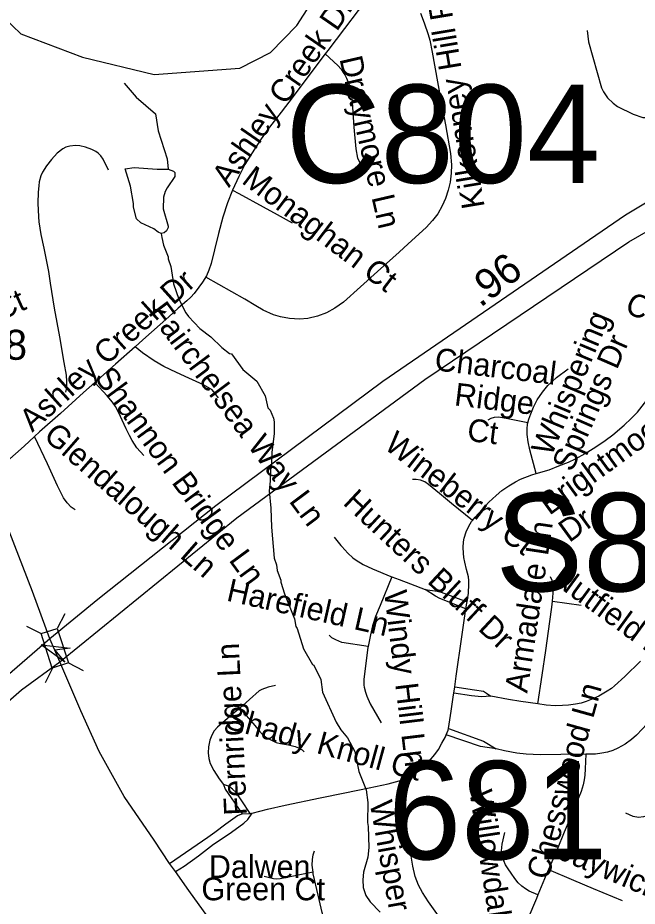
# Model space of a CAD drawing. Extents: x 1383679 to 1536984, y 460658 to 651027.
# Drawn here: x 1484485 to 1487068, y 492757 to 496464 of the extents above; entities that cross this region are included whole.
import ezdxf

# ---------------------------------------------------------------- set-up
doc = ezdxf.new("R2010")
doc.units = 0
for name, color, linetype in [('Exist Hydrographic Creek Single Shore', 7, 'Continuous'), ('Exist Hydrographic Misc Water Feature', 7, 'Continuous'), ('Exist Road Non-System Type 51', 7, 'Continuous'), ('Exist Road Non-System Type 51 Label', 7, 'Continuous'), ('Exist Road Primary Interstate Divided Center Attributed', 7, 'Continuous'), ('Exist Road Primary Interstate Structure Ovrhead Sign Number Label', 7, 'Continuous'), ('Exist Road Secondary Mileage Hundredths English Label', 7, 'Continuous'), ('Exist Road Secondary Structure Culvert Number Label', 7, 'Continuous'), ('Exist Road Secondary Structure Standard Bridge Attributed CELL', 7, 'Continuous'), ('Exist Road Secondary Structure Standard Bridge CELL', 7, 'Continuous'), ('Exist Road Secondary Structure Standard Bridge Number Label', 7, 'Continuous'), ('Exist Road Secondary Type 51 Attributed', 7, 'Continuous'), ('Exist Road Secondary Type 51 Number Label', 7, 'Continuous')]:
    doc.layers.add(name, color=color, linetype=linetype)

msp = doc.modelspace()

# ---------------------------------------------------------------- linework, layer by layer
at = {"layer": 'Exist Hydrographic Creek Single Shore'}
msp.add_lwpolyline([(1484357.2, 496530.1), (1484497.2, 496395.9), (1484754.1, 496298.9), (1485053.2, 496227.2), (1485411.1, 496252.8), (1485538.1, 496319.2), (1485648.1, 496431.9), (1485802.1, 496671.6)], dxfattribs=at)
at = {"layer": 'Exist Hydrographic Misc Water Feature'}
for points in [[(1486859, 496411), (1486864.6, 496363.7), (1486918.9, 496170.6), (1486926.6, 496154.5), (1486944.2, 496130.2), (1486967.7, 496107.7), (1486985.4, 496093.3), (1487050.8, 496062.1), (1487090.6, 496047.3), (1487098.6, 496047.1), (1487225.8, 496008.6), (1487321, 495962.7), (1487335.4, 495958.4)], [(1484927.7, 496190.3), (1484978.2, 496133), (1485058.9, 496063.4), (1485069.4, 495991.2), (1485107.2, 495874.5), (1485112.4, 495831.7)], [(1485082.4, 495564.2), (1485069.4, 495569.3), (1485051.7, 495583.6), (1484998.2, 495608.6), (1484980.4, 495625), (1484967.4, 495673.3), (1484967.7, 495689.3), (1484955.1, 495761.5), (1484932, 495832.8), (1484970.6, 495839.2), (1485066.4, 495831.3), (1485112.4, 495831.7)], [(1485112.4, 495831.7), (1485134.2, 495823.9), (1485140.2, 495817.8), (1485139.8, 495801.8), (1485106.9, 495754.5), (1485098.6, 495738.7), (1485092.2, 495714.8), (1485091.3, 495666.8), (1485111.9, 495594.4), (1485111.1, 495588.2), (1485104.7, 495574.2), (1485094.7, 495565.7), (1485082.4, 495564.2)], [(1485082.4, 495564.2), (1485085, 495547), (1485092.4, 495514.8), (1485111.4, 495466.4), (1485111.2, 495458.4), (1485122.6, 495426.2), (1485133.3, 495354), (1485156, 495289.6), (1485185, 495233), (1485196.6, 495216.7), (1485243.7, 495167.8), (1485289, 495132.9), (1485336.2, 495088), (1485367.8, 495063.4), (1485375.7, 495061.2), (1485422.5, 494996.3), (1485481.6, 494947.1), (1485516.3, 494886.4), (1485527.4, 494836.3), (1485537.2, 494826), (1485550.6, 494793.8), (1485554.3, 494777.7), (1485553.3, 494729.7), (1485543.9, 494649.9), (1485543, 494601.9), (1485538.5, 494578), (1485537.5, 494530.1), (1485532.8, 494490.1), (1485539.4, 494418), (1485542, 494338), (1485553.4, 494209.8), (1485563, 494181.6), (1485566.5, 494157.5), (1485581.7, 494117.2), (1485581.5, 494109.2), (1485596.6, 494060.9), (1485638.6, 493956.1), (1485644, 493924), (1485649.8, 493915.9), (1485676.3, 493831.3), (1485714, 493764.9), (1485718.9, 493762.5), (1485748.1, 493702.9), (1485754.8, 493649.8), (1485812.4, 493524.6), (1485831.8, 493492.3), (1485859.2, 493459.7), (1485890, 493403.1), (1485906.4, 493318.8), (1485937, 493242.2), (1485944.1, 493190.1), (1485942.4, 493106.1), (1485946.1, 493090), (1485948.5, 493002), (1485943.7, 492962.1), (1485926.4, 492898.5), (1485923.9, 492866.5), (1485925.2, 492834.5), (1485936.6, 492802.2), (1485954.5, 492775.1), (1485995.4, 492732.5)]]:
    msp.add_lwpolyline(points, dxfattribs=at)
at = {"layer": 'Exist Road Non-System Type 51'}
for p, q in [((1486714.4, 494030), (1486833.5, 494012.5)), ((1486302.9, 493646.5), (1486306.5, 493672.9)), ((1485453.4, 493144.6), (1485462.4, 493145.5))]:
    msp.add_line(p, q, dxfattribs=at)
for points in [[(1486068.4, 496663.1), (1486046.8, 496649.5), (1486022.7, 496634.3), (1485987.3, 496600.7), (1485958.7, 496565.8), (1485904, 496493.3), (1485847.7, 496418.9), (1485777.2, 496326.6), (1485766.4, 496312.5)], [(1486164, 496482.3), (1486179.2, 496443), (1486196.3, 496393.5), (1486202.5, 496370.2), (1486212.8, 496320), (1486247.5, 496126.5), (1486267.6, 496017.5), (1486289, 495897.6), (1486292.8, 495849.5), (1486291.5, 495814.9), (1486287.8, 495777.8), (1486279.8, 495743.7), (1486268.1, 495709.6), (1486254.6, 495679.2), (1486236, 495645), (1486214.5, 495617.2), (1486187.5, 495588.8), (1486112.3, 495520.2), (1486075, 495486.1), (1486048.4, 495461.7), (1485984.7, 495405.5), (1485913.2, 495340.7), (1485842.6, 495276.8), (1485807.1, 495251.8), (1485772.2, 495232.7), (1485734.3, 495218.4), (1485694, 495209.4), (1485658.9, 495206.5), (1485617.8, 495209.2), (1485579.8, 495215.3), (1485550.5, 495223.9), (1485508.2, 495243.4), (1485477.8, 495261.6), (1485430.8, 495289.6), (1485268.2, 495381.6)], [(1485766.4, 496312.5), (1485697.9, 496222.4), (1485632.7, 496135.3), (1485582.4, 496069.8), (1485525, 495995.2), (1485496.1, 495954.9), (1485461.6, 495900.8), (1485431.6, 495851.4), (1485406.3, 495801.7), (1485380.3, 495743.9)], [(1485766.4, 496312.5), (1485819.3, 496264), (1485832.8, 496249.2), (1485841.9, 496235.9), (1485848.3, 496225.3), (1485855.4, 496211.4), (1485861.2, 496197.4), (1485867.3, 496181.2), (1485871.2, 496165.2), (1485874.8, 496147.3), (1485877.7, 496129), (1485878.7, 496111.6), (1485886.6, 496007.2), (1485894.7, 495916.7), (1485901.2, 495877.5), (1485911.8, 495856.4)], [(1484862.6, 495827.8), (1484854.4, 495845.7), (1484847.9, 495858.5), (1484840.2, 495873.1), (1484830.4, 495887.7), (1484820.5, 495899), (1484810.3, 495906), (1484794.1, 495913.5), (1484766.5, 495923.7), (1484743.5, 495928.7), (1484725.2, 495930.2), (1484701.2, 495928.3), (1484685.3, 495923.9), (1484672.6, 495916.2), (1484649.2, 495898.4), (1484625.2, 495872), (1484603.9, 495846.4), (1484587.8, 495819.5), (1484580.1, 495804.5), (1484573.9, 495779.3), (1484572, 495762.2), (1484569.1, 495736.3), (1484568.2, 495690.6), (1484570.7, 495632.6), (1484573, 495612.1), (1484580.7, 495559.2), (1484593, 495503), (1484612.2, 495405.7), (1484620.1, 495356.7), (1484636.5, 495251.9), (1484658.9, 495132), (1484676.9, 495025.2), (1484685.9, 494972.7), (1484688, 494946.8), (1484688.2, 494930.1), (1484686.7, 494914), (1484684.2, 494901.4)], [(1485380.3, 495743.9), (1485359.5, 495691.3), (1485339.6, 495631.5), (1485321.4, 495563.7), (1485304.5, 495495.4), (1485290.4, 495438.6), (1485281.1, 495410.7), (1485271.1, 495386.6), (1485254.6, 495361.1), (1485239.4, 495339.3), (1485220.7, 495313.5), (1485206.4, 495298), (1485189.6, 495283.2), (1485152.8, 495252.5), (1485114, 495215.9), (1485006.3, 495119.4), (1484974.5, 495091.2)], [(1485380.3, 495743.9), (1485406.9, 495730.2), (1485507.3, 495674.9), (1485566.3, 495643.4), (1485628.6, 495607.7)], [(1484974.5, 495091.2), (1484892.8, 495018.8), (1484806.1, 494942.4)], [(1485321.6, 494878.7), (1485295, 494910.8), (1485259.5, 494932.2), (1485198.1, 494959.8), (1485145.9, 494983.5), (1485094.3, 495008.9), (1485053.1, 495031.9), (1485005.3, 495066.4), (1484974.5, 495091.2)], [(1486611.7, 494773.8), (1486615.2, 494789.3), (1486623.7, 494811.2), (1486635.2, 494838.5), (1486650.8, 494869), (1486672.2, 494901.8), (1486694.6, 494929.7), (1486731.2, 494963.3), (1486779.7, 494999.3)], [(1484806.1, 494942.4), (1484758.3, 494900.3), (1484662.6, 494813.3), (1484575.1, 494735.8), (1484554.4, 494716.8)], [(1485010.7, 494637.5), (1484981.2, 494669.9), (1484962, 494699.9), (1484950.4, 494720.4), (1484936.5, 494748.1), (1484920.2, 494785.3), (1484905.7, 494816), (1484891.8, 494841.7), (1484879.1, 494860), (1484857.4, 494886), (1484824.5, 494923), (1484806.1, 494942.4)], [(1486646.4, 494562.5), (1486700.6, 494578.2), (1486741.5, 494594.3), (1486780.6, 494609.2), (1486810.3, 494623.7), (1486850.2, 494645.8), (1486895.5, 494674.1), (1486934.3, 494699.5), (1486966.3, 494723.7), (1487013.9, 494764.6), (1487042.6, 494792.2), (1487068.2, 494818.3), (1487088.5, 494843.3), (1487121.6, 494886.8), (1487159.4, 494940.4), (1487178.1, 494970.4)], [(1486611.7, 494773.8), (1486591, 494777.4), (1486527.7, 494790.2), (1486490, 494797.3), (1486471.6, 494796.5), (1486456.6, 494791.2), (1486445, 494784.3)], [(1486646.4, 494562.5), (1486620.4, 494661), (1486612.4, 494694), (1486609, 494724.5), (1486609, 494747.2), (1486610.7, 494769.2), (1486611.7, 494773.8)], [(1484554.4, 494716.8), (1484511.1, 494677), (1484438.5, 494612.9), (1484419.6, 494598.9), (1484404.6, 494591), (1484390.1, 494584.3), (1484350.3, 494574)], [(1484724.1, 494410.7), (1484707.5, 494421.9), (1484690.1, 494439.7), (1484674.9, 494460.2), (1484649.9, 494511.2), (1484608.4, 494602.5), (1484554.4, 494716.8)], [(1486380.2, 494365.8), (1486293.3, 494437.2), (1486243.5, 494478.5), (1486196.9, 494517.1), (1486182.1, 494527.5), (1486164.6, 494534.2), (1486146.6, 494537.1), (1486130.6, 494537.7)], [(1486380.2, 494365.8), (1486391.9, 494380.6), (1486421.4, 494412.7), (1486449.3, 494442.2), (1486479, 494471.2), (1486503.4, 494491), (1486531.9, 494510.2), (1486559.6, 494527.2), (1486581.1, 494538.5), (1486628.4, 494557.3), (1486646.4, 494562.5)], [(1486358.4, 494027.3), (1486363.5, 494062.9), (1486366.1, 494100.9), (1486365.6, 494116.4), (1486363.5, 494130.6), (1486355.9, 494161.7), (1486348.8, 494192.4), (1486345.1, 494212.1), (1486343.7, 494230.5), (1486342.4, 494253), (1486343.9, 494276.7), (1486346.6, 494292.2), (1486354, 494319.1), (1486365.6, 494342.9), (1486377.2, 494362), (1486380.2, 494365.8)], [(1485803.4, 494297.1), (1485831.7, 494261.9), (1485835.7, 494257.8), (1485861.1, 494229.6), (1485881.8, 494210.9), (1485895.4, 494200.9), (1485925.5, 494182.8), (1485964.5, 494165.1), (1486040.9, 494132.9), (1486043.9, 494131.7)], [(1486043.9, 494131.7), (1485995.2, 494012.2), (1485977, 493965.6), (1485964.3, 493926.4), (1485954.9, 493889.2), (1485945.4, 493840)], [(1486043.9, 494131.7), (1486075, 494119.8), (1486122.6, 494101.5), (1486183.9, 494078.2)], [(1486714.4, 494030), (1486719.1, 494080.1), (1486717.4, 494100.3), (1486713.2, 494115.8), (1486705.6, 494131.9)], [(1486183.9, 494078.2), (1486233.5, 494071.2), (1486249.8, 494066.9), (1486358.4, 494027.3)], [(1486353.7, 493997.9), (1486244.1, 494041.2), (1486226.1, 494050.3), (1486183.9, 494078.2)], [(1486353.7, 493997.9), (1486357.5, 494021.1), (1486358.4, 494027.3)], [(1486653.8, 493601.3), (1486671.7, 493721), (1486686.4, 493823.8), (1486702.9, 493944.9), (1486712, 494005.1), (1486714.4, 494030)], [(1486306.5, 493672.9), (1486312.6, 493717.1), (1486321.1, 493775), (1486328.6, 493822.9), (1486337.7, 493890.9), (1486347.1, 493958.5), (1486353.7, 493997.9)], [(1485945.4, 493840), (1485835.9, 493857.8), (1485810.3, 493868.4), (1485794.8, 493877.4), (1485782.8, 493888.1)], [(1485945.4, 493840), (1485944.7, 493836.5), (1485934.5, 493760.4), (1485928.2, 493703.2), (1485927.2, 493692.3), (1485927.4, 493679.5), (1485928.6, 493670.3), (1485934, 493650.2), (1485939.9, 493632.8), (1485954.7, 493601.6), (1486000.2, 493522.3)], [(1487081.6, 493778.9), (1487016.7, 493716.1), (1486972.9, 493676.2), (1486959.9, 493665.7), (1486942.7, 493653.9), (1486928.5, 493645.4), (1486907.4, 493633.8), (1486876.2, 493620), (1486854.5, 493611.3), (1486834.6, 493604.7), (1486810.6, 493599.5), (1486781.3, 493595.6), (1486755.7, 493594.2), (1486726.2, 493593.2), (1486687.6, 493596.2), (1486653.8, 493601.3)], [(1485558.8, 493677.4), (1485528.9, 493670.9), (1485502.3, 493660.7), (1485491.9, 493655.2), (1485410.8, 493583.9)], [(1486281.1, 493499.1), (1486292, 493570.4), (1486301.8, 493638.9), (1486302.9, 493646.5)], [(1486457.6, 493633.4), (1486419, 493630), (1486376.8, 493635), (1486302.9, 493646.5)], [(1486306.5, 493672.9), (1486389.1, 493659.5), (1486427.2, 493653.6), (1486438.7, 493645.8), (1486457.6, 493633.4)], [(1486653.8, 493601.3), (1486583, 493611.8), (1486531.2, 493619.8), (1486457.6, 493633.4)], [(1487711.2, 493460.6), (1487540.2, 493530.8), (1487406, 493585.9), (1487377, 493597.9), (1487334.4, 493609.1), (1487305, 493611.7), (1487275.8, 493612.1), (1487245.1, 493607.2), (1487215.8, 493598.7), (1487189.3, 493585.1), (1487164.1, 493569.8), (1487139.3, 493550.2), (1487126.5, 493535.9), (1487088.6, 493496.2), (1487065.3, 493471), (1487044, 493452.4), (1487017.3, 493432.6), (1486987.1, 493416), (1486965.8, 493406.3), (1486943.1, 493400.3), (1486920.7, 493395.6), (1486894.1, 493391.6), (1486863.5, 493391), (1486853.1, 493390.9)], [(1487332.2, 493608.4), (1487322.4, 493559.4), (1487312.4, 493523.9), (1487294.2, 493469.7), (1487259.1, 493385.6), (1487212.6, 493272.7), (1487185.1, 493206.5), (1487171.6, 493181.6), (1487155.7, 493163.8), (1487136.6, 493146.6), (1487114.9, 493136), (1487093.2, 493129.6), (1487073.1, 493127.5), (1487050.8, 493131.2), (1487020.4, 493145.5)], [(1485410.8, 493583.9), (1485379.9, 493558.1), (1485317.6, 493504.2), (1485303.8, 493488.1), (1485293.6, 493470.8), (1485286, 493449.6), (1485280.4, 493422.6), (1485279, 493396.8), (1485281.8, 493372.7), (1485286.5, 493353), (1485301.7, 493323.9), (1485324.7, 493289), (1485342.7, 493264.2)], [(1485410.8, 493583.9), (1485472.8, 493511), (1485492.1, 493486.7), (1485505.4, 493473.9), (1485523.2, 493459.9), (1485547.6, 493447.3), (1485561.9, 493440.7), (1485580, 493436.1), (1485613.4, 493430.9), (1485641.1, 493424), (1485655.9, 493418.3), (1485670.2, 493409.6), (1485679.1, 493401.1)], [(1486270.9, 493471.5), (1486279.9, 493491.1), (1486281.1, 493499.1)], [(1486281.1, 493499.1), (1486426.4, 493445), (1486478.9, 493413.8)], [(1485462.4, 493145.5), (1485525.9, 493161.7), (1485599.5, 493178), (1485744.9, 493209.1), (1485849, 493229.7), (1485949.8, 493251.1), (1486028.6, 493267.1), (1486075, 493280.7), (1486092.5, 493287.1), (1486119.9, 493300.5), (1486146.3, 493318), (1486178.5, 493343.4), (1486200.8, 493362.4), (1486223.6, 493389.5), (1486238.7, 493410.7), (1486253.5, 493436.9), (1486267.6, 493464.3), (1486270.9, 493471.5)], [(1486478.9, 493413.8), (1486414.2, 493423.3), (1486270.9, 493471.5)], [(1486853.1, 493390.9), (1486748.8, 493390), (1486662.8, 493388.7), (1486604.8, 493392.1), (1486565.7, 493395.6), (1486514.4, 493405.1), (1486478.9, 493413.8)], [(1486853.1, 493390.9), (1486851.3, 493330.5), (1486849.4, 493303.2), (1486846.7, 493283.7), (1486842.8, 493262.9), (1486833.9, 493235.6), (1486775.3, 493095), (1486763.4, 493066), (1486733.8, 492994.2), (1486697.4, 492909.9)], [(1485453.4, 493144.6), (1485418.9, 493196.7), (1485394.9, 493231.7), (1485380.4, 493245.4), (1485363.5, 493258.5), (1485342.7, 493264.2)], [(1485342.7, 493264.2), (1485349.9, 493245.7), (1485374.2, 493209.1), (1485420.4, 493142.6)], [(1485118, 492935.3), (1485277.5, 493044.5), (1485305.8, 493066), (1485351.6, 493100.8), (1485401.4, 493135), (1485420.4, 493142.6)], [(1485141.8, 492902.2), (1485178.4, 492923.9), (1485238.2, 492967.3), (1485301.2, 493015.4), (1485366.6, 493059.2), (1485375.9, 493066), (1485426.8, 493103.3), (1485444.6, 493118.5), (1485462.4, 493145.5)], [(1485420.4, 493142.6), (1485448.4, 493144.1), (1485453.4, 493144.6)], [(1486653.4, 492804), (1486617.7, 492819.4), (1486601.9, 492829), (1486586.3, 492841.4), (1486571.6, 492855.3), (1486556.8, 492873.2), (1486542, 492894.5), (1486529, 492912.5), (1486518, 492929.9), (1486511.4, 492946.3), (1486505.5, 492966), (1486502.1, 492988.7), (1486504, 493015.5), (1486515.7, 493064.5)], [(1486422.5, 492461.3), (1486355.2, 492555.2), (1486308.1, 492618.9), (1486264, 492680.8), (1486232.5, 492726.7), (1486197.4, 492775.4), (1486171.8, 492813.7), (1486156, 492845.4), (1486141.5, 492881.6), (1486131.4, 492923.5), (1486125.1, 492965.3), (1486121.8, 493018.3)], [(1485716, 492899.4), (1485712.3, 492928), (1485713.5, 492952.4), (1485717, 492971.7), (1485721.6, 492988.5)], [(1485716, 492899.4), (1485578.2, 492871.2), (1485563.9, 492870.2), (1485550.8, 492870.9), (1485511.5, 492880.4)], [(1485799.4, 492647.8), (1485794.2, 492653.1), (1485780.3, 492673), (1485768.4, 492690.3), (1485761.1, 492706.7), (1485754.5, 492730.4), (1485737.8, 492803.1), (1485716.8, 492892.7), (1485716, 492899.4)], [(1486697.4, 492909.9), (1486688.2, 492888.7), (1486653.4, 492804)], [(1486697.4, 492909.9), (1486801.4, 492865.6), (1486884.2, 492830.6), (1487005.1, 492780.9)], [(1486653.4, 492804), (1486647.2, 492788.9), (1486611.7, 492704.2), (1486573.4, 492610.3), (1486565.3, 492588.9)]]:
    msp.add_lwpolyline(points, dxfattribs=at)
at = {"layer": 'Exist Road Primary Interstate Divided Center Attributed'}
for points in [[(1487350.6, 495839.1), (1487018.6, 495639.7), (1486007.6, 494946.3), (1485310.2, 494427.5), (1484818.3, 494037.3), (1484618.2, 493872.4)], [(1484660.5, 493776.5), (1485397.6, 494376.7), (1486182.2, 494954.7), (1487033.4, 495528.4), (1487242.1, 495650.2)], [(1484618.2, 493872.4), (1484406.9, 493690.5), (1483879.7, 493239.5), (1483045.7, 492516.4), (1482340.1, 491945.7), (1482002.3, 491622.7), (1481884, 491517)], [(1481918, 491429.9), (1482044.6, 491532.5), (1482437.2, 491856.3), (1484500.4, 493660.1), (1484660.5, 493776.5)]]:
    msp.add_lwpolyline(points, dxfattribs=at)
at = {"layer": 'Exist Road Secondary Structure Standard Bridge Attributed CELL'}
msp.add_lwpolyline([(1484680.8, 493775.3), (1484582.3, 493847.2), (1484703.6, 493834.2), (1484639.2, 493825.2)], close=True, dxfattribs=at)
at = {"layer": 'Exist Road Secondary Structure Standard Bridge CELL'}
for p, q in [((1484681, 493977.4), (1484649.5, 493915.9)), ((1484521, 493925.8), (1484582.4, 493894.3)), ((1484629.9, 493750.9), (1484598.5, 493689.5)), ((1484695.6, 493772), (1484757, 493740.6))]:
    msp.add_line(p, q, dxfattribs=at)
msp.add_lwpolyline([(1484649.5, 493915.9), (1484695.9, 493772.1), (1484628.7, 493750.5), (1484582.4, 493894.3)], close=True, dxfattribs=at)
at = {"layer": 'Exist Road Secondary Type 51 Attributed'}
for points in [[(1484618.2, 493872.4), (1484545.6, 494070.5), (1484350.3, 494574)], [(1484660.5, 493776.5), (1484639.2, 493825.2), (1484618.2, 493872.4)], [(1485330.7, 492638), (1485198.3, 492823.2), (1485141.8, 492902.2), (1485118, 492935.3), (1485052.7, 493032.4), (1484927.6, 493214.4), (1484823.4, 493403.2), (1484747, 493571.7), (1484660.5, 493776.5)]]:
    msp.add_lwpolyline(points, dxfattribs=at)

# ---------------------------------------------------------------- texts
at = {"layer": 'Exist Road Non-System Type 51 Label'}
for s, rotation, p in [('Kilkenney Hill Rd', 99.4742, (1486432.1, 495675.1)), ('Ashley Creek Dr', 55.3955, (1485365.6, 495752.3)), ('Draymore Ln', 283.0335, (1485825.5, 496292.8)), ('Monaghan Ct', 322.7457, (1485413.8, 495776.8)), ('Ashley Creek Dr', 42.0458, (1484545, 494731.9)), ('Mountain Ashe Ct', 24.2123, (1483605.5, 494835.9)), ('Cove Ct', 336.4947, (1487011, 495236.7)), ('Fairchelsea Way Ln', 306.7606, (1485025.3, 495233.2)), ('Whispering', 67.1887, (1486709.8, 494629.9)), ('Springs Dr', 66.4446, (1486796.2, 494565)), ('Charcoal ', 353.0751, (1486219.5, 494993.4)), ('Shannon Bridge Ln', 306.344, (1484800.8, 494963.3)), ('Ridge ', 353.0751, (1486302, 494847.1)), ('  Ct', 353.0751, (1486285.1, 494707.5)), ('Brightmoor ', 36.0544, (1486701.5, 494385.4)), ('Glendalough Ln', 318.8752, (1484587.3, 494711.5)), ('Wineberry Ct', 322.348, (1486007.4, 494670.1)), ('Hunters Bluff Dr', 317.0685, (1485836.6, 494435.7)), ('Dr', 36.0544, (1486784.3, 494271.7)), ('Armadale Ln', 81.4328, (1486609, 493643.8)), ('Nutfield Ln', 323.8788, (1486706.6, 494111.3)), ('Harefield Ln', 347.3794, (1485351.1, 494032.6)), ('Windy Hill Ln', 276.8772, (1486012, 494069.7)), ('Fernridge Ln', 92.7162, (1485440.5, 493137.8)), ('Chesswood Ln', 74.4497, (1486696, 492863.2)), ('Shady Knoll Ct', 344.6958, (1485344.2, 493501.5)), ('Willowdale Ln', 278.6033, (1486367.7, 493235.6)), ('Whisper Ridge Ln', 280.2579, (1485951.6, 493189.1)), ('Jaywick Ln', 336.9345, (1486730.2, 492957.9)), ('Dalwen', 0.0002, (1485281.5, 492874.9)), ('Green Ct', 0.0002, (1485250.4, 492781.8))]:
    msp.add_text(s, height=95, rotation=rotation, dxfattribs=at).set_placement(p)
at = {"layer": 'Exist Road Primary Interstate Structure Ovrhead Sign Number Label'}
msp.add_text('S886', height=410.1, dxfattribs=at).set_placement((1486476.6, 494071))
at = {"layer": 'Exist Road Secondary Mileage Hundredths English Label'}
msp.add_text('.96', height=125, rotation=37.2431, dxfattribs=at).set_placement((1486413, 495252))
at = {"layer": 'Exist Road Secondary Structure Culvert Number Label'}
msp.add_text('C804', height=410.1, dxfattribs=at).set_placement((1485601.7, 495774.4))
at = {"layer": 'Exist Road Secondary Structure Standard Bridge Number Label'}
msp.add_text('681', height=410.1, dxfattribs=at).set_placement((1486028.7, 492952.8))
at = {"layer": 'Exist Road Secondary Type 51 Number Label'}
msp.add_text('3448', height=125, dxfattribs=at).set_placement((1484151.4, 495036.8))

doc.saveas('drawing.dxf')
